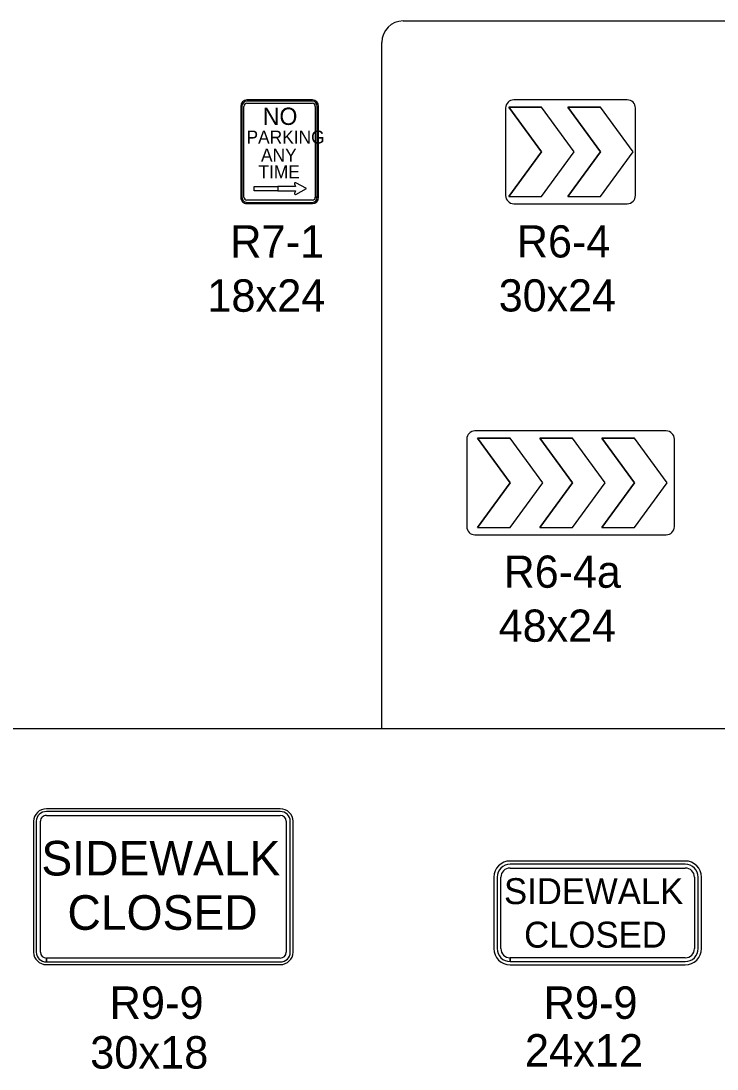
# Model space of a CAD drawing. Extents: x 1458 to 4498, y 17709 to 24109.
# Drawn here: x 2311.8 to 2633.6, y 20972.3 to 21456.8 of the extents above; entities that cross this region are included whole.
import ezdxf

# ---------------------------------------------------------------- set-up
doc = ezdxf.new("R2010")
doc.units = 0
for name, color, linetype in [('GSOUTLINE', 7, 'Continuous'), ('P_ODOT_PLAN_TBlock', 7, 'Continuous'), ('P_TRAF_TCP_General', 7, 'Continuous')]:
    doc.layers.add(name, color=color, linetype=linetype)

msp = doc.modelspace()

# ---------------------------------------------------------------- linework, layer by layer
at = {"layer": 'GSOUTLINE'}
for p, q in [((2537.39, 21416.97), (2552.52, 21416.97)), ((2552.52, 21396.34), (2537.39, 21416.97)), ((2567.64, 21396.34), (2552.52, 21416.97)), ((2564.64, 21416.97), (2579.77, 21416.97)), ((2579.77, 21396.34), (2564.64, 21416.97)), ((2594.89, 21396.34), (2579.77, 21416.97)), ((2537.39, 21375.72), (2552.52, 21396.34)), ((2552.52, 21375.72), (2567.64, 21396.34)), ((2564.64, 21375.72), (2579.77, 21396.34)), ((2579.77, 21375.72), (2594.89, 21396.34)), ((2537.39, 21375.72), (2552.52, 21375.72)), ((2564.64, 21375.72), (2579.77, 21375.72))]:
    msp.add_line(p, q, dxfattribs=at)
at = {"layer": 'P_ODOT_PLAN_TBlock'}
for p, q in [((2488.57, 21456.82), (3132.73, 21456.82)), ((2478.57, 21129.65), (2478.57, 21446.82)), ((1458.44, 21129.65), (2492.44, 21129.65)), ((2492.44, 21129.65), (2781.52, 21129.65))]:
    msp.add_line(p, q, dxfattribs=at)
msp.add_arc((2488.57, 21446.82), 10, 90, 180, dxfattribs=at)
at = {"layer": 'P_TRAF_TCP_General'}
for p, q in [((2413.38, 21417.34), (2413.38, 21375.36)), ((2413.94, 21417.34), (2413.94, 21375.36)), ((2413.94, 21417.34), (2413.94, 21375.36)), ((2414.88, 21375.36), (2414.88, 21417.34)), ((2446.55, 21420.34), (2416.19, 21420.34)), ((2446.55, 21419.74), (2416.19, 21419.74)), ((2446.55, 21419.74), (2416.19, 21419.74)), ((2416.19, 21418.74), (2446.55, 21418.74)), ((2447.87, 21417.34), (2447.87, 21375.37)), ((2448.8, 21375.36), (2448.8, 21417.34)), ((2448.8, 21375.37), (2448.8, 21417.34)), ((2449.37, 21375.36), (2449.37, 21417.34)), ((2592.14, 21420.34), (2539.64, 21420.34)), ((2535.89, 21416.59), (2535.89, 21376.09)), ((2552.52, 21416.97), (2537.39, 21416.97)), ((2537.39, 21416.97), (2552.52, 21396.34)), ((2567.64, 21396.34), (2552.52, 21416.97)), ((2579.77, 21416.97), (2564.64, 21416.97)), ((2564.64, 21416.97), (2579.77, 21396.34)), ((2594.89, 21396.34), (2579.77, 21416.97)), ((2595.89, 21376.09), (2595.89, 21416.59)), ((2552.52, 21396.34), (2537.39, 21375.72)), ((2552.52, 21375.72), (2567.64, 21396.34)), ((2579.77, 21396.34), (2564.64, 21375.72)), ((2579.77, 21375.72), (2594.89, 21396.34)), ((2438.67, 21380.24), (2430.58, 21380.24)), ((2430.58, 21380.24), (2430.58, 21378.36)), ((2438.19, 21381.55), (2438.67, 21380.24)), ((2438.91, 21376.65), (2443.79, 21379.3)), ((2443.79, 21379.3), (2438.92, 21381.94)), ((2446.55, 21373.96), (2416.19, 21373.96)), ((2430.58, 21378.36), (2438.67, 21378.36)), ((2438.67, 21378.36), (2438.21, 21377.09)), ((2447.87, 21375.37), (2448.8, 21375.37)), ((2448.8, 21375.36), (2447.87, 21375.36)), ((2537.39, 21375.72), (2552.52, 21375.72)), ((2564.64, 21375.72), (2579.77, 21375.72)), ((2416.19, 21372.96), (2446.55, 21372.96)), ((2416.19, 21372.96), (2446.55, 21372.96)), ((2416.19, 21372.36), (2446.55, 21372.36)), ((2539.64, 21372.34), (2592.14, 21372.34)), ((2610.14, 21267.26), (2521.64, 21267.26)), ((2517.89, 21263.51), (2517.89, 21223.01)), ((2522.89, 21263.88), (2538.02, 21263.88)), ((2538.02, 21243.26), (2522.89, 21263.88)), ((2538.02, 21263.88), (2522.89, 21263.88)), ((2522.89, 21263.88), (2538.02, 21243.26)), ((2553.14, 21243.26), (2538.02, 21263.88)), ((2553.14, 21243.26), (2538.02, 21263.88)), ((2551.64, 21263.88), (2566.77, 21263.88)), ((2566.77, 21243.26), (2551.64, 21263.88)), ((2566.77, 21263.88), (2551.64, 21263.88)), ((2551.64, 21263.88), (2566.77, 21243.26)), ((2581.89, 21243.26), (2566.77, 21263.88)), ((2581.89, 21243.26), (2566.77, 21263.88)), ((2580.39, 21263.88), (2595.52, 21263.88)), ((2595.52, 21243.26), (2580.39, 21263.88)), ((2595.52, 21263.88), (2580.39, 21263.88)), ((2580.39, 21263.88), (2595.52, 21243.26)), ((2610.64, 21243.26), (2595.52, 21263.88)), ((2610.64, 21243.26), (2595.52, 21263.88)), ((2613.89, 21223.01), (2613.89, 21263.51)), ((2522.89, 21222.63), (2538.02, 21243.26)), ((2538.02, 21243.26), (2522.89, 21222.63)), ((2538.02, 21222.63), (2553.14, 21243.26)), ((2538.02, 21222.63), (2553.14, 21243.26)), ((2551.64, 21222.63), (2566.77, 21243.26)), ((2566.77, 21243.26), (2551.64, 21222.63)), ((2566.77, 21222.63), (2581.89, 21243.26)), ((2566.77, 21222.63), (2581.89, 21243.26)), ((2580.39, 21222.63), (2595.52, 21243.26)), ((2595.52, 21243.26), (2580.39, 21222.63)), ((2595.52, 21222.63), (2610.64, 21243.26)), ((2595.52, 21222.63), (2610.64, 21243.26)), ((2521.64, 21219.26), (2610.14, 21219.26)), ((2522.89, 21222.63), (2538.02, 21222.63)), ((2522.89, 21222.63), (2538.02, 21222.63)), ((2551.64, 21222.63), (2566.77, 21222.63)), ((2551.64, 21222.63), (2566.77, 21222.63)), ((2580.39, 21222.63), (2595.52, 21222.63)), ((2580.39, 21222.63), (2595.52, 21222.63)), ((2431.63, 21092.53), (2323.54, 21092.53)), ((2431.63, 21091.33), (2323.54, 21091.33)), ((2323.54, 21089.54), (2431.63, 21089.54)), ((2317.61, 21086.84), (2317.61, 21026.26)), ((2318.86, 21086.84), (2318.86, 21026.26)), ((2320.73, 21026.26), (2320.73, 21086.84)), ((2434.44, 21086.84), (2434.44, 21026.26)), ((2436.31, 21026.26), (2436.31, 21086.84)), ((2437.56, 21026.26), (2437.56, 21086.84)), ((2618.92, 21068.44), (2537.95, 21068.44)), ((2618.92, 21066.94), (2537.95, 21066.94)), ((2537.95, 21065.19), (2618.92, 21065.19)), ((2530.46, 21060.95), (2530.46, 21027.96)), ((2531.96, 21060.95), (2531.96, 21027.96)), ((2533.71, 21027.96), (2533.71, 21060.95)), ((2623.17, 21060.95), (2623.17, 21027.96)), ((2624.92, 21027.96), (2624.92, 21060.95)), ((2626.42, 21027.96), (2626.42, 21060.95)), ((2323.54, 21021.76), (2323.54, 21023.56)), ((2323.55, 21020.56), (2431.63, 21020.56)), ((2431.63, 21023.56), (2323.56, 21023.56)), ((2323.56, 21023.56), (2323.56, 21021.76)), ((2323.56, 21021.76), (2431.63, 21021.76)), ((2537.95, 21021.96), (2537.95, 21023.71)), ((2537.95, 21020.46), (2618.92, 21020.46)), ((2618.92, 21023.71), (2537.97, 21023.71)), ((2537.97, 21023.71), (2537.97, 21021.96)), ((2537.97, 21021.96), (2618.92, 21021.96))]:
    msp.add_line(p, q, dxfattribs=at)
msp.add_lwpolyline([(2419.59, 21380.24), (2430.58, 21380.24), (2430.58, 21378.36), (2419.59, 21378.36)], close=True, dxfattribs=at)
for centre, radius, start, end in [((2539.64, 21416.59), 3.75, 90, 180), ((2592.14, 21416.59), 3.75, 0, 90), ((2539.64, 21376.09), 3.75, 180, 270), ((2592.14, 21376.09), 3.75, 270, 0), ((2521.64, 21263.51), 3.75, 90, 180), ((2610.14, 21263.51), 3.75, 0, 90), ((2521.64, 21223.01), 3.75, 180, 270), ((2610.14, 21223.01), 3.75, 270, 0), ((2537.95, 21060.95), 7.5, 90, 180), ((2618.92, 21060.95), 7.5, 0, 90), ((2537.95, 21060.95), 6, 90, 180), ((2537.95, 21060.95), 4.25, 90, 180), ((2618.92, 21060.95), 6, 0, 90), ((2618.92, 21060.95), 4.25, 0, 90), ((2537.95, 21027.96), 7.5, 180, 270), ((2537.95, 21027.96), 6, 180, 270), ((2537.95, 21027.96), 4.25, 180, 270), ((2618.92, 21027.96), 6, 270, 0), ((2618.92, 21027.96), 4.25, 270, 0), ((2618.92, 21027.96), 7.5, 270, 0)]:
    msp.add_arc(centre, radius, start, end, dxfattribs=at)
for centre, major_axis, ratio, start_param, end_param in [((2416.19, 21417.34), (0, 3), 0.9375, 0, 1.570796), ((2416.19, 21417.34), (0, 2.4), 0.9375, 0, 1.570796), ((2416.19, 21417.34), (0, 2.4), 0.9375, 0, 1.570796), ((2416.19, 21417.34), (0, 1.4), 0.9375, 0, 1.570796), ((2446.55, 21417.34), (0, 3), 0.9375, 4.712389, 6.283185), ((2446.55, 21417.34), (0, 2.4), 0.9375, 4.712389, 6.283185), ((2446.55, 21417.34), (0, 2.4), 0.9375, 4.712389, 6.283185), ((2446.55, 21417.34), (0, 1.4), 0.9375, 4.712389, 6.283185), ((2438.66, 21381.63), (0.471, 0), 0.8, 0.975413, 3.338329), ((2416.19, 21375.36), (0, 3), 0.9375, 1.570796, 3.141593), ((2416.19, 21375.36), (0, 2.4), 0.9375, 1.570796, 3.141593), ((2416.19, 21375.36), (0, 2.4), 0.9375, 1.570796, 3.141593), ((2416.19, 21375.36), (0, 1.4), 0.9375, 1.570796, 3.141593), ((2438.66, 21376.97), (-0.471, 0), 0.8, 5.973099, 8.410815), ((2446.55, 21375.36), (0, 2.4), 0.9375, 3.141593, 4.712389), ((2446.55, 21375.36), (0, 2.4), 0.9375, 3.141593, 4.712389), ((2446.55, 21375.36), (0, 1.4), 0.9375, 3.141593, 4.712389), ((2446.55, 21375.36), (0, 3), 0.9375, 3.141593, 4.712389), ((2323.54, 21086.84), (5.94, 0), 0.96, 1.570796, 3.141593), ((2323.54, 21086.84), (4.69, 0), 0.96, 1.570796, 3.141593), ((2323.54, 21086.84), (2.81, 0), 0.96, 1.570796, 3.141593), ((2431.63, 21086.84), (5.94, 0), 0.96, 0, 1.570796), ((2431.63, 21086.84), (4.69, 0), 0.96, 0, 1.570796), ((2431.63, 21086.84), (2.81, 0), 0.96, 0, 1.570796), ((2323.54, 21026.26), (5.94, 0), 0.96, 3.141593, 4.712389), ((2323.54, 21026.26), (4.69, 0), 0.96, 3.141593, 4.712389), ((2323.54, 21026.26), (2.81, 0), 0.96, 3.141593, 4.712389), ((2431.63, 21026.26), (4.69, 0), 0.96, 4.712389, 6.283185), ((2431.63, 21026.26), (2.81, 0), 0.96, 4.712389, 6.283185), ((2431.63, 21026.26), (5.94, 0), 0.96, 4.712389, 6.283185)]:
    msp.add_ellipse(centre, major_axis=major_axis, ratio=ratio, start_param=start_param, end_param=end_param, dxfattribs=at)

# ---------------------------------------------------------------- texts
for s, height, p in [('NO', 7.997, (2423.56, 21408.75)), ('PARKING', 5.998, (2416.06, 21400.14)), ('ANY', 5.998, (2422.76, 21391.81)), ('TIME', 5.998, (2421.56, 21384.05)), ('R7-1', 14.994, (2408.53, 21347.37)), ('R6-4', 14.88, (2541.11, 21347.47)), ('18x24', 14.994, (2397.92, 21322.38)), ('30x24', 14.88, (2532.7, 21322.51)), ('R6-4a', 14.88, (2534.96, 21194.78)), ('48x24', 14.88, (2532.7, 21169.82)), ('SIDEWALK', 15.994, (2321.2, 21061.75)), ('SIDEWALK', 12, (2535.13, 21048.51)), ('CLOSED', 15.994, (2333.26, 21036.64)), ('CLOSED', 12, (2544.41, 21028.39)), ('R9-9', 14.994, (2352.74, 20995.47)), ('R9-9', 14.994, (2553.42, 20995.47)), ('30x18', 14.994, (2343.78, 20972.48)), ('24x12', 14.994, (2544.79, 20973.42))]:
    msp.add_text(s, height=height, dxfattribs=at).set_placement(p)

doc.saveas('drawing.dxf')
